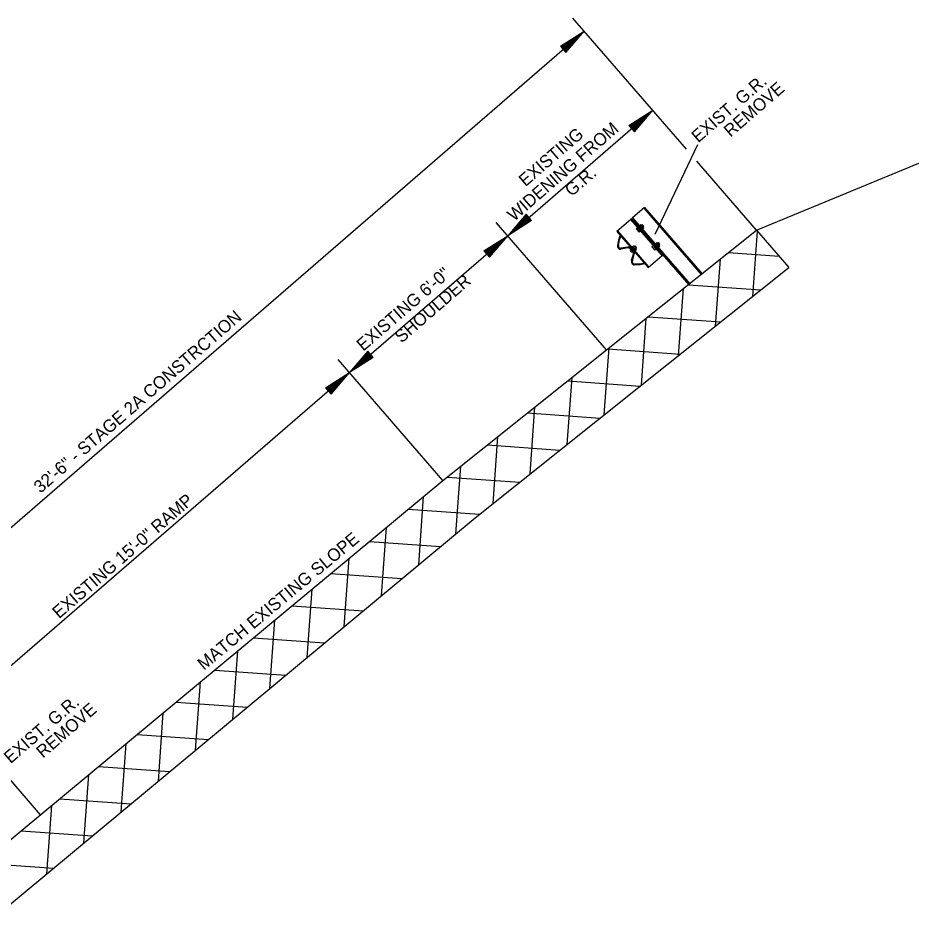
# Model space of a CAD drawing. Extents: x 192699 to 285914, y 194342 to 233219.
# Drawn here: x 262848.18 to 262874.01, y 213637.3 to 213663.15 of the extents above; entities that cross this region are included whole.
import ezdxf

# ---------------------------------------------------------------- set-up
doc = ezdxf.new("R2010")
doc.units = 0
doc.layers.add('TYPICAL SECTION FOR MOT', color=7, linetype='Continuous')

msp = doc.modelspace()

# ---------------------------------------------------------------- linework, layer by layer
at = {"layer": 'TYPICAL SECTION FOR MOT'}
for p, q in [((262867.35, 213659.385), (262864.09, 213663.151)), ((262839.846, 213641.501), (262864.417, 213662.773)), ((262863.734, 213662.34), (262864.417, 213662.773)), ((262863.747, 213662.325), (262864.316, 213662.685)), ((262863.76, 213662.309), (262864.212, 213662.595)), ((262863.864, 213662.189), (262864.212, 213662.595)), ((262863.878, 213662.173), (262864.316, 213662.685)), ((262863.891, 213662.158), (262864.417, 213662.773)), ((262863.734, 213662.34), (262863.891, 213662.158)), ((262863.773, 213662.294), (262864.111, 213662.508)), ((262863.787, 213662.278), (262864.009, 213662.419)), ((262863.8, 213662.263), (262863.908, 213662.332)), ((262863.824, 213662.235), (262863.908, 213662.332)), ((262863.838, 213662.219), (262864.009, 213662.419)), ((262863.851, 213662.204), (262864.111, 213662.508)), ((262862.222, 213656.905), (262866.381, 213660.504)), ((262865.697, 213660.072), (262866.381, 213660.504)), ((262865.854, 213659.89), (262866.381, 213660.504)), ((262865.71, 213660.056), (262866.28, 213660.417)), ((262865.724, 213660.041), (262866.176, 213660.327)), ((262865.737, 213660.026), (262866.075, 213660.24)), ((262865.815, 213659.936), (262866.075, 213660.24)), ((262865.828, 213659.921), (262866.176, 213660.327)), ((262865.841, 213659.905), (262866.28, 213660.417)), ((262865.697, 213660.072), (262865.854, 213659.89)), ((262865.75, 213660.01), (262865.972, 213660.151)), ((262865.763, 213659.995), (262865.871, 213660.064)), ((262865.788, 213659.967), (262865.871, 213660.064)), ((262865.801, 213659.951), (262865.972, 213660.151)), ((262867.667, 213659.515), (262866.438, 213656.937)), ((262869.359, 213657.063), (262867.643, 213659.046)), ((262869.359, 213657.063), (262874.014, 213658.987)), ((262866.126, 213657.697), (262867.772, 213655.795)), ((262866.149, 213657.716), (262867.795, 213655.815)), ((262862.749, 213657.519), (262862.222, 213656.905)), ((262862.762, 213657.504), (262862.323, 213656.992)), ((262862.775, 213657.488), (262862.427, 213657.082)), ((262862.788, 213657.473), (262862.528, 213657.169)), ((262862.801, 213657.458), (262862.631, 213657.258)), ((262862.853, 213657.399), (262862.631, 213657.258)), ((262862.815, 213657.442), (262862.732, 213657.345)), ((262862.839, 213657.414), (262862.732, 213657.345)), ((262862.906, 213657.338), (262862.749, 213657.519)), ((262865.751, 213657.374), (262865.805, 213657.417)), ((262867.424, 213655.493), (262865.776, 213657.397)), ((262865.057, 213653.63), (262861.895, 213657.283)), ((262862.906, 213657.338), (262862.222, 213656.905)), ((262862.893, 213657.353), (262862.323, 213656.992)), ((262862.879, 213657.368), (262862.427, 213657.082)), ((262862.866, 213657.383), (262862.528, 213657.169)), ((262865.751, 213657.374), (262865.755, 213657.378)), ((262865.947, 213657.137), (262865.91, 213657.105)), ((262866.002, 213657.191), (262866.038, 213657.223)), ((262866.084, 213657.097), (262866.002, 213657.191)), ((262866.021, 213657.168), (262866.059, 213657.201)), ((262866.115, 213657.145), (262866.053, 213657.216)), ((262866.063, 213657.12), (262866.1, 213657.152)), ((262866.063, 213657.12), (262866.096, 213657.148)), ((262857.686, 213652.977), (262862.222, 213656.905)), ((262861.539, 213656.472), (262862.222, 213656.905)), ((262861.696, 213656.29), (262862.222, 213656.905)), ((262865.057, 213653.63), (262869.359, 213657.063)), ((262866.269, 213656.014), (262865.379, 213657.042)), ((262865.406, 213656.79), (262865.451, 213656.909)), ((262865.426, 213656.787), (262865.464, 213656.885)), ((262865.91, 213657.105), (262865.992, 213657.01)), ((262865.952, 213657.058), (262865.994, 213657.095)), ((262866.029, 213657.043), (262865.992, 213657.01)), ((262866.084, 213657.097), (262866.121, 213657.129)), ((262869.248, 213655.164), (262869.383, 213657.036)), ((262869.359, 213657.063), (262870.287, 213655.992)), ((262861.552, 213656.457), (262862.121, 213656.817)), ((262861.565, 213656.441), (262862.017, 213656.727)), ((262861.578, 213656.426), (262861.917, 213656.64)), ((262861.656, 213656.336), (262861.917, 213656.64)), ((262861.67, 213656.321), (262862.017, 213656.727)), ((262861.683, 213656.305), (262862.121, 213656.817)), ((262865.376, 213656.627), (262865.406, 213656.79)), ((262865.396, 213656.623), (262865.426, 213656.787)), ((262866.358, 213656.588), (262866.395, 213656.62)), ((262866.46, 213656.677), (262866.497, 213656.709)), ((262866.542, 213656.582), (262866.46, 213656.677)), ((262866.481, 213656.653), (262866.518, 213656.686)), ((262866.574, 213656.63), (262866.512, 213656.701)), ((262866.523, 213656.605), (262866.56, 213656.638)), ((262866.523, 213656.605), (262866.555, 213656.633)), ((262861.539, 213656.472), (262861.696, 213656.29)), ((262861.592, 213656.41), (262861.814, 213656.551)), ((262861.605, 213656.395), (262861.713, 213656.464)), ((262861.63, 213656.367), (262861.713, 213656.464)), ((262861.643, 213656.351), (262861.814, 213656.551)), ((262865.667, 213656.577), (262865.468, 213656.544)), ((262865.671, 213656.553), (262865.472, 213656.52)), ((262865.816, 213656.44), (262865.728, 213656.539)), ((262865.833, 213656.457), (262865.746, 213656.554)), ((262865.775, 213656.205), (262865.828, 213656.379)), ((262865.792, 213656.585), (262865.828, 213656.616)), ((262865.873, 213656.49), (262865.792, 213656.585)), ((262865.797, 213656.198), (262865.851, 213656.373)), ((262865.812, 213656.561), (262865.849, 213656.593)), ((262865.905, 213656.537), (262865.843, 213656.609)), ((262865.854, 213656.513), (262865.891, 213656.545)), ((262865.854, 213656.513), (262865.886, 213656.541)), ((262865.873, 213656.49), (262865.911, 213656.523)), ((262866.439, 213656.493), (262866.358, 213656.588)), ((262866.4, 213656.541), (262866.442, 213656.577)), ((262866.439, 213656.493), (262866.477, 213656.526)), ((262866.542, 213656.582), (262866.58, 213656.615)), ((262866.647, 213656.341), (262866.672, 213656.363)), ((262868.553, 213656.42), (262870.008, 213656.315)), ((262866.141, 213656.118), (262866.024, 213656.089)), ((262868.185, 213654.315), (262868.323, 213656.236)), ((262866.024, 213656.089), (262865.857, 213656.088)), ((262866.024, 213656.067), (262865.857, 213656.067)), ((262865.984, 213652.559), (262870.287, 213655.992)), ((262866.148, 213656.098), (262866.024, 213656.067)), ((262867.121, 213653.466), (262867.259, 213655.387)), ((262867.4, 213655.5), (262869.482, 213655.35)), ((262866.248, 213654.58), (262868.33, 213654.431)), ((262866.057, 213652.617), (262866.195, 213654.538)), ((262858.212, 213653.592), (262857.686, 213652.977)), ((262858.225, 213653.577), (262857.787, 213653.065)), ((262858.239, 213653.561), (262857.891, 213653.155)), ((262858.252, 213653.546), (262857.992, 213653.242)), ((262858.265, 213653.531), (262858.094, 213653.331)), ((262858.369, 213653.41), (262858.212, 213653.592)), ((262860.364, 213649.884), (262865.057, 213653.63)), ((262864.993, 213651.768), (262865.132, 213653.689)), ((262865.096, 213653.661), (262867.177, 213653.511)), ((262860.364, 213649.884), (262857.359, 213653.356)), ((262858.369, 213653.41), (262857.686, 213652.977)), ((262858.356, 213653.425), (262857.787, 213653.065)), ((262858.343, 213653.441), (262857.891, 213653.155)), ((262858.33, 213653.456), (262857.992, 213653.242)), ((262858.316, 213653.472), (262858.094, 213653.331)), ((262858.279, 213653.515), (262858.195, 213653.418)), ((262858.303, 213653.487), (262858.195, 213653.418)), ((262846.345, 213643.16), (262857.686, 213652.977)), ((262857.003, 213652.545), (262857.686, 213652.977)), ((262857.016, 213652.529), (262857.585, 213652.89)), ((262857.029, 213652.514), (262857.481, 213652.8)), ((262857.133, 213652.394), (262857.481, 213652.8)), ((262857.147, 213652.378), (262857.585, 213652.89)), ((262857.16, 213652.363), (262857.686, 213652.977)), ((262863.93, 213650.919), (262864.068, 213652.84)), ((262857.003, 213652.545), (262857.16, 213652.363)), ((262857.042, 213652.499), (262857.38, 213652.713)), ((262857.056, 213652.483), (262857.278, 213652.624)), ((262857.069, 213652.468), (262857.177, 213652.537)), ((262857.094, 213652.44), (262857.177, 213652.537)), ((262857.107, 213652.424), (262857.278, 213652.624)), ((262857.12, 213652.409), (262857.38, 213652.713)), ((262861.291, 213648.813), (262865.984, 213652.559)), ((262863.943, 213652.741), (262866.025, 213652.591)), ((262862.866, 213650.07), (262863.004, 213651.992)), ((262862.791, 213651.821), (262864.873, 213651.672)), ((262861.802, 213649.221), (262861.941, 213651.143)), ((262861.639, 213650.902), (262863.72, 213650.752)), ((262860.737, 213648.353), (262860.877, 213650.294)), ((262860.486, 213649.982), (262862.568, 213649.832)), ((262846.519, 213638.375), (262860.364, 213649.884)), ((262859.671, 213647.466), (262859.812, 213649.425)), ((262859.372, 213649.06), (262861.416, 213648.913)), ((262847.447, 213637.304), (262861.291, 213648.813)), ((262858.605, 213646.58), (262858.746, 213648.539)), ((262858.262, 213648.137), (262860.301, 213647.99)), ((262857.538, 213645.693), (262857.679, 213647.652)), ((262857.152, 213647.214), (262859.191, 213647.068)), ((262856.472, 213644.807), (262856.613, 213646.766)), ((262856.042, 213646.292), (262858.081, 213646.145)), ((262855.405, 213643.92), (262855.546, 213645.879)), ((262854.932, 213645.369), (262856.971, 213645.222)), ((262854.339, 213643.034), (262854.48, 213644.993)), ((262853.822, 213644.446), (262855.862, 213644.299)), ((262853.273, 213642.147), (262853.414, 213644.106)), ((262852.713, 213643.524), (262854.752, 213643.377)), ((262852.206, 213641.261), (262852.347, 213643.22)), ((262851.603, 213642.601), (262853.642, 213642.454)), ((262851.14, 213640.374), (262851.281, 213642.333)), ((262850.493, 213641.678), (262852.532, 213641.531)), ((262850.073, 213639.488), (262850.214, 213641.447)), ((262848.827, 213640.293), (262847.896, 213641.369)), ((262849.383, 213640.755), (262851.422, 213640.609)), ((262849.007, 213638.601), (262849.148, 213640.56)), ((262848.273, 213639.833), (262850.312, 213639.686)), ((262847.163, 213638.91), (262849.202, 213638.763))]:
    msp.add_line(p, q, dxfattribs=at)
msp.add_lwpolyline([(262866.149, 213657.716), (262865.805, 213657.417), (262867.452, 213655.517)], dxfattribs=at)
for points in [[(262865.354, 213657.03), (262866.25, 213655.997), (262866.647, 213656.341), (262865.751, 213657.374)], [(262865.911, 213657.106), (262865.992, 213657.011), (262866.034, 213657.047), (262865.952, 213657.142)], [(262865.989, 213657.207), (262866.099, 213657.08), (262866.092, 213657.073), (262865.982, 213657.2)], [(262866.065, 213657.205), (262866.106, 213657.158), (262866.125, 213657.174), (262866.084, 213657.221)], [(262866.358, 213656.588), (262866.44, 213656.494), (262866.482, 213656.53), (262866.4, 213656.624)], [(262866.449, 213656.693), (262866.559, 213656.566), (262866.551, 213656.56), (262866.441, 213656.687)], [(262866.524, 213656.691), (262866.566, 213656.644), (262866.585, 213656.66), (262866.543, 213656.708)], [(262865.779, 213656.6), (262865.889, 213656.473), (262865.882, 213656.467), (262865.772, 213656.594)], [(262865.855, 213656.598), (262865.896, 213656.551), (262865.915, 213656.567), (262865.874, 213656.615)]]:
    msp.add_lwpolyline(points, close=True, dxfattribs=at)
for centre, radius, start, end in [((262866.037, 213657.201), 0.022, 358.6589, 86.3088), ((262866.014, 213657.119), 0.0922, 20.6256, 61.141), ((262866.096, 213657.127), 0.025, 4.2599, 79.9499), ((262865.456, 213656.605), 0.0856, 162.905, 281.6334), ((262865.456, 213656.605), 0.062, 162.905, 281.6334), ((262866.496, 213656.687), 0.022, 358.6589, 86.3088), ((262866.474, 213656.605), 0.0922, 20.6256, 61.141), ((262866.556, 213656.613), 0.025, 4.2599, 79.9499), ((262865.686, 213656.493), 0.0865, 45.8389, 102.7773), ((262865.686, 213656.493), 0.0622, 45.8389, 102.7773), ((262865.782, 213656.487), 0.0453, 134.8136, 297.9279), ((262865.788, 213656.403), 0.0462, 334.0297, 49.1029), ((262865.827, 213656.594), 0.022, 358.6589, 86.3088), ((262865.788, 213656.403), 0.0703, 334.0297, 49.1029), ((262865.804, 213656.513), 0.0922, 20.6256, 61.141), ((262865.886, 213656.52), 0.025, 4.2599, 79.9499), ((262865.878, 213656.171), 0.109, 161.7633, 255.6649), ((262865.878, 213656.171), 0.0854, 161.7633, 255.6649)]:
    msp.add_arc(centre, radius, start, end, dxfattribs=at)

# ---------------------------------------------------------------- texts
for s, rotation, p in [('EXIST. G.R.', 40.8833, (262867.684, 213659.556)), ('REMOVE', 40.8833, (262868.611, 213659.713)), ('WIDENING FROM', 40.8833, (262862.404, 213657.298)), ('EXISTING', 40.8833, (262862.732, 213658.296)), ('G.R.', 40.8833, (262864.053, 213658.011)), ('EXISTING 6\'-0"', 40.8833, (262858.082, 213653.575)), ('SHOULDER', 40.8833, (262859.179, 213653.81)), ('32\'-6" - STAGE 2A CONSTRCTION', 40.8833, (262848.826, 213649.502)), ('EXISTING 15\'-0" RAMP', 40.8833, (262849.359, 213645.903)), ('MATCH EXISTING SLOPE', 39.7375, (262853.512, 213644.422)), ('EXIST. G.R.', 40.8833, (262847.97, 213641.744)), ('REMOVE', 40.8833, (262848.897, 213641.901))]:
    msp.add_text(s, height=0.36, rotation=rotation, dxfattribs=at).set_placement(p)

doc.saveas('drawing.dxf')
